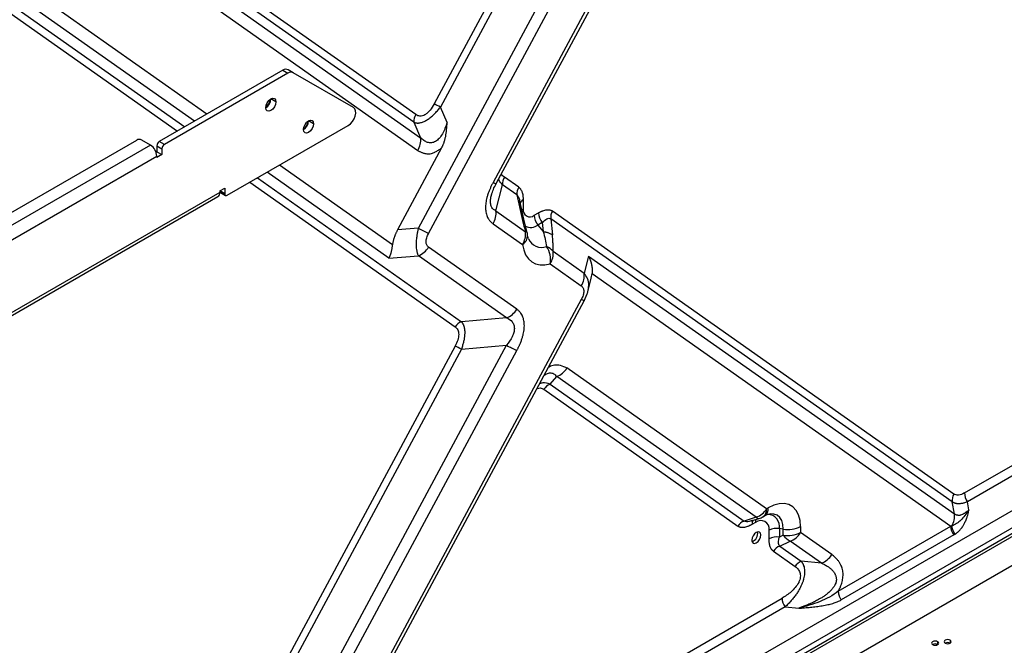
# Model space of a CAD drawing. Header units: millimetres. Extents: x 0 to 1118, y 0 to 864.
# Tile 282 of 438: x 943 to 971, y 682 to 700. Entities that reach past the tile are written whole.
import ezdxf

# ---------------------------------------------------------------- set-up
doc = ezdxf.new("R2010")
doc.units = ezdxf.units.MM

msp = doc.modelspace()

# ---------------------------------------------------------------- linework, layer by layer
at = {"color": 7, "linetype": 'Continuous', "lineweight": 25}
for p, q in [((954.3357, 693.6783), (969.0537, 721.0506)), ((969.6099, 720.1499), (956.1459, 695.1096)), ((956.2327, 695.077), (969.6967, 720.1172)), ((963.3366, 713.7659), (954.4925, 697.3179)), ((963.4655, 713.5954), (954.6661, 697.2305)), ((954.0464, 693.824), (964.5753, 713.4056)), ((1010.8293, 708.3799), (936.3002, 665.3552)), ((1010.9, 708.3391), (936.3709, 665.3144)), ((1011.1121, 707.645), (936.1588, 664.3754)), ((953.923, 696.8015), (945.1237, 703.0068)), ((953.9723, 697.0176), (945.1283, 703.2545)), ((944.8093, 702.5238), (954.0286, 696.0086)), ((945.1638, 702.6784), (954.1109, 696.3688)), ((949.9524, 673.8897), (996.8942, 700.9886)), ((997.0356, 700.5803), (950.0939, 673.4814)), ((950.2368, 698.2642), (946.7654, 696.2602)), ((950.3782, 698.1826), (946.9068, 696.1786)), ((950.2368, 698.2642), (950.3782, 698.1826)), ((950.5282, 698.1974), (950.3868, 698.2791)), ((952.2252, 697.2174), (950.5282, 698.1974)), ((950.0417, 697.3759), (949.9003, 697.4575)), ((954.854, 696.7978), (954.6661, 697.2305)), ((948.6746, 694.7495), (952.0752, 696.7126)), ((951.1024, 696.7634), (950.9609, 696.845)), ((953.923, 696.8015), (954.1109, 696.3688)), ((939.4822, 692.4639), (946.129, 696.301)), ((946.5179, 696.1582), (939.7297, 692.2394)), ((946.5179, 696.1582), (946.2704, 696.301)), ((946.6947, 696.1378), (946.8361, 696.0561)), ((946.6947, 696.1378), (946.6947, 695.9744)), ((946.9068, 696.1786), (946.7654, 696.2602)), ((954.7, 696.0804), (953.46, 693.7742)), ((939.9065, 691.9332), (946.6947, 695.852)), ((946.6947, 695.9744), (946.6732, 695.962)), ((946.6947, 695.9744), (946.8361, 695.8928)), ((946.8361, 695.8928), (946.6947, 695.8112)), ((946.6947, 695.8112), (946.6947, 695.852)), ((946.8361, 696.0561), (946.8361, 695.8928)), ((956.8665, 694.9766), (956.4646, 695.2601)), ((956.2281, 694.3108), (956.4152, 695.044)), ((956.8171, 694.7605), (956.4152, 695.044)), ((948.4624, 694.8311), (939.9065, 689.8919)), ((939.9546, 689.8351), (948.4107, 694.7167)), ((948.4624, 694.872), (948.6039, 694.9536)), ((948.4624, 694.872), (948.4624, 694.8311)), ((948.6039, 694.7903), (948.4624, 694.8719)), ((948.4832, 694.8262), (948.6246, 694.7445)), ((948.6039, 694.9536), (948.6039, 694.7903)), ((956.1032, 694.7568), (956.1091, 694.7811)), ((956.8171, 694.7605), (956.9776, 694.0406)), ((956.8919, 694.5941), (956.8957, 694.5701)), ((957.0299, 693.9933), (956.8958, 694.5949)), ((956.9915, 694.6243), (956.9915, 694.3656)), ((956.2281, 694.3108), (957.0568, 693.7264)), ((957.3013, 694.1867), (957.4234, 694.2572)), ((969.0998, 686.3496), (957.8174, 694.3061)), ((956.1459, 693.9506), (956.9746, 693.3662)), ((957.1026, 693.7049), (957.0297, 693.9941)), ((957.5294, 693.9838), (957.4074, 693.9133)), ((957.4074, 693.9133), (957.5552, 693.7294)), ((957.5294, 693.9838), (957.5552, 693.7294)), ((957.768, 694.09), (957.8142, 693.634)), ((969.0504, 686.1335), (957.768, 694.09)), ((954.0464, 693.824), (953.46, 693.7742)), ((953.2171, 692.9808), (954.0464, 693.0514)), ((956.5248, 691.3035), (954.0464, 693.0514)), ((956.8142, 691.5442), (954.3357, 693.292)), ((957.8334, 693.1788), (958.7066, 692.563)), ((958.8288, 693.0417), (958.7066, 692.563)), ((958.8288, 693.0417), (969.1124, 685.7897)), ((957.7511, 692.8186), (958.6243, 692.2028)), ((958.9028, 692.4147), (958.9322, 692.5506)), ((958.9322, 692.5506), (969.0109, 685.443)), ((958.8132, 692.0398), (958.9085, 692.4134)), ((958.711, 691.7836), (958.7927, 691.98)), ((958.6243, 691.8164), (951.5102, 678.5848)), ((951.5966, 678.5523), (958.7111, 691.7838)), ((956.5248, 691.3035), (955.2549, 691.1955)), ((955.0813, 690.5102), (945.527, 672.7414)), ((955.2549, 690.4228), (945.7006, 672.6539)), ((946.6049, 672.082), (956.5248, 690.5308)), ((946.8943, 671.9363), (956.8142, 690.3851)), ((955.2549, 690.4228), (956.5248, 690.5308)), ((969.3954, 686.3794), (976.3198, 690.3768)), ((976.4047, 690.1318), (969.4803, 686.1344)), ((963.8359, 685.937), (958.2243, 689.8944)), ((957.7471, 689.438), (957.935, 689.6537)), ((957.7471, 689.438), (963.2036, 685.59)), ((963.5466, 685.6964), (957.935, 689.6537)), ((957.5735, 689.2936), (963.03, 685.4456)), ((969.1124, 685.7897), (969.0504, 686.1335)), ((969.5222, 685.9015), (969.4803, 686.1344)), ((963.8359, 685.937), (963.8774, 685.961)), ((963.5466, 685.6964), (963.2036, 685.59)), ((963.4283, 685.6083), (963.4039, 685.5994)), ((963.4057, 685.5939), (963.6304, 685.6636)), ((963.7323, 685.7081), (963.7738, 685.732)), ((963.5238, 685.5522), (963.424, 685.4946)), ((963.9043, 685.0932), (963.9043, 685.3325)), ((964.3056, 685.36), (964.1941, 685.3773)), ((964.1941, 685.3773), (964.1941, 685.1381)), ((964.3056, 685.1905), (964.3056, 685.36)), ((964.7886, 685.4347), (964.7886, 685.2652)), ((965.8495, 683.618), (969.0109, 685.443)), ((964.3056, 685.1905), (964.1941, 685.1381)), ((964.2029, 684.8853), (964.4993, 685.0245)), ((965.3767, 684.4058), (964.4993, 685.0245)), ((965.666, 684.6464), (964.7886, 685.2652)), ((969.0958, 685.1981), (965.9344, 683.373)), ((964.0293, 684.7409), (964.6355, 684.3134)), ((964.2029, 684.8853), (964.8091, 684.4578)), ((965.3767, 684.4058), (964.8091, 684.4578)), ((950.3585, 675.3896), (964.2683, 683.4196)), ((964.3532, 683.1746), (950.4433, 675.1446)), ((964.3532, 683.1746), (964.7377, 683.1394))]:
    msp.add_line(p, q, dxfattribs=at)
at = {"color": 8, "linetype": 'Continuous', "lineweight": 25}
for p, q in [((948.1027, 697.0322), (939.7582, 702.9168)), ((939.1974, 702.5194), (947.4844, 696.6753)), ((947.7559, 696.832), (939.4689, 702.6761)), ((939.0238, 702.375), (947.2763, 696.5552)), ((953.3207, 693.3524), (950.14, 695.5955)), ((953.2171, 692.9808), (949.7933, 695.3953)), ((949.3137, 695.1184), (955.0813, 691.0511)), ((949.5217, 695.2385), (955.2549, 691.1955)), ((968.9968, 682.2384), (968.9968, 682.1567)), ((968.6433, 682.1976), (968.6433, 682.1159))]:
    msp.add_line(p, q, dxfattribs=at)
at = {"color": 7, "linetype": 'Continuous', "lineweight": 25, "flags": 128}
for points in [[(949.7589, 697.2126), (949.7696, 697.2813), (949.8003, 697.352), (949.8462, 697.4139), (949.9003, 697.4576), (949.9544, 697.4764), (950.0003, 697.4675), (950.0309, 697.4322), (950.0417, 697.3759)], [(950.0417, 697.3759), (950.0309, 697.3072), (950.0003, 697.2365), (949.9544, 697.1746), (949.9003, 697.131), (949.8462, 697.1121), (949.8003, 697.1211), (949.7696, 697.1563), (949.7589, 697.2126)], [(952.0752, 696.7126), (952.1368, 696.7587), (952.1931, 696.822), (952.2392, 696.8969), (952.2712, 696.977), (952.2864, 697.0555), (952.2833, 697.1255), (952.2623, 697.1811), (952.2252, 697.2174)], [(950.8195, 696.6001), (950.8303, 696.6688), (950.8609, 696.7395), (950.9068, 696.8014), (950.9609, 696.8451), (951.0151, 696.8639), (951.0609, 696.855), (951.0916, 696.8197), (951.1024, 696.7634)], [(951.1024, 696.7634), (951.0916, 696.6947), (951.0609, 696.624), (951.0151, 696.5621), (950.9609, 696.5185), (950.9068, 696.4996), (950.8609, 696.5086), (950.8303, 696.5438), (950.8195, 696.6001)], [(956.9746, 693.3662), (957.0078, 693.2121), (957.0626, 693.078), (957.1379, 692.9668), (957.2321, 692.8809), (957.343, 692.8222), (957.4684, 692.7919), (957.6054, 692.7906), (957.7511, 692.8186)], [(958.7066, 691.7903), (958.7107, 691.7857), (958.7107, 691.7833), (958.7064, 691.7833), (958.698, 691.7855), (958.6854, 691.79), (958.6688, 691.7967), (958.6484, 691.8055), (958.6243, 691.8164)], [(964.7886, 685.4347), (964.7748, 685.6095), (964.7337, 685.7629), (964.6665, 685.8904), (964.5754, 685.9881), (964.4631, 686.0529), (964.333, 686.083), (964.189, 686.0774), (964.0356, 686.0363), (963.8774, 685.961)], [(963.6723, 685.1985), (963.6626, 685.2492), (963.635, 685.2809), (963.5937, 685.289), (963.545, 685.272), (963.4963, 685.2327), (963.455, 685.177), (963.4274, 685.1134), (963.4178, 685.0516), (963.4274, 685.0009), (963.455, 684.9692), (963.4963, 684.9611), (963.545, 684.9781), (963.5937, 685.0174), (963.635, 685.0731), (963.6626, 685.1367), (963.6723, 685.1985)], [(968.9968, 682.2384), (968.9644, 682.2509), (968.9261, 682.2553), (968.8879, 682.2509), (968.8554, 682.2384), (968.8337, 682.2197), (968.8261, 682.1976), (968.8337, 682.1755), (968.8554, 682.1567)], [(968.8554, 682.1567), (968.8879, 682.1442), (968.9261, 682.1398), (968.9644, 682.1442), (968.9968, 682.1567), (969.0185, 682.1755), (969.0261, 682.1976), (969.0185, 682.2197), (968.9968, 682.2384)], [(968.6433, 682.1976), (968.6108, 682.2101), (968.5726, 682.2145), (968.5343, 682.2101), (968.5019, 682.1976), (968.4802, 682.1788), (968.4726, 682.1567), (968.4802, 682.1347), (968.5019, 682.1159)], [(968.5019, 682.1159), (968.5343, 682.1034), (968.5726, 682.099), (968.6108, 682.1034), (968.6433, 682.1159), (968.665, 682.1347), (968.6726, 682.1567), (968.665, 682.1788), (968.6433, 682.1976)]]:
    msp.add_lwpolyline(points, dxfattribs=at)
at = {"color": 8, "linetype": 'Continuous', "lineweight": 25, "flags": 128}
for points in [[(956.953, 694.3383), (956.9656, 694.3486), (956.9915, 694.3656)], [(964.3056, 685.36), (964.294, 685.4896), (964.2596, 685.6008), (964.2037, 685.6893), (964.1284, 685.7518), (964.0367, 685.7857), (963.9321, 685.7899), (963.9144, 685.7878)]]:
    msp.add_lwpolyline(points, dxfattribs=at)
at = {"color": 7, "linetype": 'Continuous', "lineweight": 25}
for centre, radius, start, end in [((950.3246, 698.1415), 0.1509, 65.68605, 125.61817), ((950.4661, 698.0599), 0.1509, 65.68605, 125.61817), ((949.5932, 697.4715), 0.3074, 302.60548, 357.39452), ((952.7703, 693.6818), 4.0234, 61.88787, 64.65614), ((954.2481, 696.841), 0.3275, 147.35341, 186.92239), ((950.6539, 696.859), 0.3074, 302.60548, 357.39452), ((953.569, 696.303), 0.5458, 327.3575, 6.92263), ((946.1997, 696.1646), 0.1537, 62.60967, 117.39033), ((946.3109, 695.8345), 0.3842, 2.60548, 57.39452), ((946.8482, 696.1308), 0.1537, 122.60548, 177.39452), ((946.9896, 696.0491), 0.1537, 122.60548, 177.39452), ((956.7403, 695.0834), 0.3275, 147.3575, 186.92259), ((957.1423, 694.8), 0.3275, 147.3575, 186.92259), ((948.3435, 694.816), 0.1199, 304.05635, 7.25583), ((948.5114, 694.8665), 0.0493, 173.70115, 234.98667), ((948.647, 694.7833), 0.0437, 170.78596, 309.20329), ((955.6862, 694.245), 0.5458, 327.3575, 6.92259), ((957.1803, 694.335), 0.1913, 170.78596, 309.20329), ((957.7613, 694.2079), 0.4605, 182.63928, 219.77208), ((957.8833, 694.2784), 0.4605, 182.63929, 219.77207), ((958.0931, 694.1294), 0.3275, 147.3575, 186.92259), ((957.2061, 699.7386), 6.7056, 241.88787, 244.65614), ((956.515, 693.6606), 0.5458, 327.3575, 6.92259), ((956.621, 693.5703), 0.5, 7.71533, 15.76094), ((957.0819, 692.9342), 0.6792, 350.19295, 33.26632), ((957.4837, 692.8731), 0.4645, 41.16138, 69.0513), ((953.8432, 693.5899), 0.5756, 290.66894, 328.83192), ((957.2915, 693.113), 0.5458, 327.35749, 6.92259), ((958.1647, 692.4972), 0.5458, 327.3575, 6.92259), ((956.3217, 691.8421), 0.5756, 290.66888, 328.83192), ((955.3768, 690.8724), 0.3454, 110.66868, 148.83193), ((953.3591, 686.8741), 4.0234, 61.88787, 64.65614), ((959.6845, 696.4454), 6.7056, 241.88787, 244.65614), ((957.7318, 690.1923), 0.5756, 290.66869, 328.83193), ((957.869, 689.1148), 0.3454, 110.66869, 148.83193), ((969.3756, 686.173), 0.3275, 147.3575, 186.92259), ((969.8449, 686.3979), 0.4499, 182.36141, 215.85093), ((963.3434, 686.2349), 0.5756, 290.66869, 328.83193), ((963.3255, 685.2669), 0.3454, 110.66869, 148.83193), ((963.6724, 685.3701), 0.235, 350.78596, 129.20329), ((963.4824, 686.1411), 0.5, 287.22736, 299.99731), ((968.5766, 685.7233), 0.5399, 330.15506, 7.06394), ((963.3453, 685.2403), 0.2412, 288.84235, 11.16303), ((964.116, 684.9235), 0.4605, 80.2289, 117.35717), ((964.4359, 686.1164), 0.7675, 260.2289, 297.35717), ((969.4604, 685.4616), 0.4499, 182.36142, 215.85102), ((964.116, 684.6842), 0.4605, 80.2289, 117.35717), ((964.4359, 685.9469), 0.7675, 260.2289, 297.35717), ((964.7414, 685.5029), 0.5362, 215.6464, 243.15973), ((964.2961, 685.5631), 0.5756, 290.66869, 328.83193), ((964.3248, 684.5621), 0.3454, 110.66869, 148.83193), ((964.931, 684.1346), 0.3454, 110.66869, 148.83193), ((965.1735, 684.9443), 0.5756, 290.66869, 328.83193), ((964.7178, 683.4381), 0.4499, 182.36172, 215.85099), ((968.5726, 681.9794), 0.1537, 62.61002, 117.3846), ((968.9261, 682.0203), 0.1537, 62.61002, 117.3846)]:
    msp.add_arc(centre, radius, start, end, dxfattribs=at)
at = {"color": 8, "linetype": 'Continuous', "lineweight": 25}
for centre, radius, start, end in [((949.6136, 697.4597), 0.2693, 302.92059, 357.37534), ((950.6743, 696.8472), 0.2693, 302.92059, 357.37534), ((956.2557, 695.2698), 0.1942, 235.55398, 263.18529), ((957.0667, 694.4724), 0.1695, 116.3441, 158.35728), ((956.96, 693.9686), 0.0741, 19.4475, 76.21822), ((957.2049, 694.1793), 0.3342, 243.81592, 307.2762), ((956.8109, 693.6246), 0.3058, 302.34904, 2.40921), ((957.0617, 693.6763), 0.0503, 36.29022, 95.56332), ((957.5127, 693.6806), 0.3981, 202.43176, 290.14005), ((963.5989, 685.9063), 0.239, 303.93673, 7.37545), ((963.6258, 685.9369), 0.2527, 305.84152, 5.47066), ((963.5971, 685.5041), 0.1734, 142.00378, 183.16048), ((963.7301, 685.5566), 0.2063, 157.56645, 181.21821), ((963.6175, 685.7541), 0.0914, 219.12414, 278.12912), ((963.8542, 685.4353), 0.3448, 350.31087, 87.47307)]:
    msp.add_arc(centre, radius, start, end, dxfattribs=at)
at = {"color": 7, "linetype": 'Continuous', "lineweight": 25}
for points, knots in [([(953.923, 696.8015), (953.9281, 696.7995), (953.9382, 696.7955), (953.9538, 696.7908), (953.9695, 696.7871), (953.9852, 696.7844), (954.0009, 696.7826), (954.0165, 696.7817), (954.032, 696.7816), (954.0472, 696.7823), (954.0622, 696.7836), (954.0768, 696.7855), (954.1158, 696.7921), (954.1812, 696.8115), (954.276, 696.8594), (954.3727, 696.9248), (954.4485, 696.99), (954.5048, 697.0447), (954.5421, 697.0831), (954.5819, 697.1271), (954.624, 697.1765), (954.6517, 697.2121), (954.6661, 697.2305)], [0, 0, 0, 0, 0.0292159, 0.0575765, 0.0850646, 0.1116692, 0.1373833, 0.1621991, 0.1860971, 0.2090609, 0.2310807, 0.2521511, 0.2722688, 0.3964602, 0.5110908, 0.6224836, 0.7425898, 0.7849215, 0.8319301, 0.8835313, 0.9395901, 1, 1, 1, 1]), ([(954.4925, 697.3179), (954.458, 697.2537), (954.4185, 697.1924), (954.3523, 697.1131), (954.3292, 697.0889), (954.2815, 697.0466), (954.257, 697.0286), (954.2079, 697.0003), (954.1834, 696.99), (954.1357, 696.9772), (954.1126, 696.9747), (954.0465, 696.9776), (954.0069, 696.9933), (953.9724, 697.0176)], [0, 0, 0, 0, 0.25, 0.25, 0.375, 0.375, 0.5, 0.5, 0.625, 0.625, 0.75, 0.75, 1, 1, 1, 1]), ([(954.854, 696.7978), (954.8366, 696.7404), (954.8171, 696.6843), (954.773, 696.5768), (954.7484, 696.5253), (954.6937, 696.4306), (954.6635, 696.3874), (954.5981, 696.3142), (954.5628, 696.2844), (954.4898, 696.2423), (954.4522, 696.2299), (954.3777, 696.2223), (954.341, 696.2269), (954.2702, 696.2492), (954.2362, 696.2668), (954.1712, 696.3115), (954.1403, 696.3385), (954.1109, 696.3688)], [0, 0, 0, 0, 0.125, 0.125, 0.25, 0.25, 0.375, 0.375, 0.5, 0.5, 0.625, 0.625, 0.75, 0.75, 0.875, 0.875, 1, 1, 1, 1]), ([(954.7, 696.0804), (954.7044, 696.0887), (954.7132, 696.1054), (954.7255, 696.1308), (954.7371, 696.1565), (954.748, 696.1825), (954.7582, 696.2086), (954.7746, 696.2539), (954.7947, 696.3198), (954.8227, 696.4396), (954.8402, 696.5643), (954.8505, 696.6949), (954.8528, 696.7625), (954.854, 696.7978)], [0, 0, 0, 0, 0.038103, 0.07614491, 0.11411878, 0.15202222, 0.18985536, 0.22762063, 0.34674005, 0.4684819, 0.72537065, 0.85626132, 1, 1, 1, 1]), ([(954.0286, 696.0086), (954.0392, 696.0031), (954.0603, 695.9922), (954.0924, 695.9769), (954.1249, 695.9628), (954.1579, 695.95), (954.1915, 695.9385), (954.225, 695.929), (954.2631, 695.9201), (954.3126, 695.9134), (954.375, 695.9155), (954.4368, 695.9336), (954.4856, 695.9538), (954.5255, 695.9726), (954.5666, 695.994), (954.6106, 696.0197), (954.6553, 696.0482), (954.685, 696.0696), (954.7, 696.0804)], [0, 0, 0, 0, 0.0576945, 0.1149873, 0.1719354, 0.2286216, 0.2851126, 0.3414755, 0.3934535, 0.469217, 0.5712878, 0.6648898, 0.719017, 0.7662341, 0.8234534, 0.8814403, 0.9402626, 1, 1, 1, 1]), ([(956.1459, 695.1096), (956.1392, 695.0968), (956.1259, 695.0711), (956.1065, 695.0321), (956.0877, 694.9928), (956.0695, 694.9531), (956.0457, 694.8985), (956.0163, 694.8254), (955.9859, 694.7365), (955.9629, 694.6509), (955.9424, 694.5461), (955.932, 694.4214), (955.9384, 694.3036), (955.9565, 694.216), (955.978, 694.1533), (956.003, 694.1053), (956.0268, 694.0696), (956.0499, 694.0397), (956.0778, 694.009), (956.1111, 693.9778), (956.1344, 693.9596), (956.1459, 693.9506)], [0, 0, 0, 0, 0.0275771, 0.0552808, 0.0831123, 0.1110789, 0.1391911, 0.1979023, 0.2639015, 0.3242289, 0.3772947, 0.4872557, 0.6006451, 0.659622, 0.7207421, 0.7847366, 0.8196904, 0.8523127, 0.9031416, 0.9523524, 1, 1, 1, 1]), ([(956.1036, 694.7641), (956.1191, 694.8141), (956.1511, 694.9175), (956.2048, 695.0226), (956.2326, 695.0768)], [0, 0, 0, 0, 0.4836751, 1, 1, 1, 1]), ([(956.8665, 694.9766), (956.8705, 694.9738), (956.8784, 694.968), (956.8897, 694.9582), (956.9004, 694.9475), (956.9106, 694.9359), (956.925, 694.917), (956.9422, 694.8889), (956.96, 694.8484), (956.9739, 694.8019), (956.9827, 694.7553), (956.9878, 694.7104), (956.9907, 694.6687), (956.9912, 694.6393), (956.9915, 694.6243)], [0, 0, 0, 0, 0.0452298, 0.0905886, 0.1361556, 0.1820092, 0.228226, 0.3446716, 0.4622266, 0.58597, 0.7152754, 0.8061529, 0.9009868, 1, 1, 1, 1]), ([(957.4234, 694.2572), (957.4322, 694.2621), (957.4496, 694.2718), (957.4753, 694.285), (957.5003, 694.2969), (957.5244, 694.3075), (957.5588, 694.3212), (957.6025, 694.3351), (957.6535, 694.3445), (957.7006, 694.3461), (957.739, 694.341), (957.7701, 694.3318), (957.7949, 694.321), (957.8099, 694.311), (957.8174, 694.3061)], [0, 0, 0, 0, 0.0607363, 0.1197425, 0.1770754, 0.2327969, 0.2869745, 0.4161719, 0.5400108, 0.6569757, 0.7728772, 0.8490929, 0.9246435, 1, 1, 1, 1]), ([(957.5294, 693.9838), (957.572, 694.0282), (957.6153, 694.0641), (957.6773, 694.0947), (957.6975, 694.1009), (957.7351, 694.1033), (957.7527, 694.0994), (957.768, 694.09)], [0, 0, 0, 0, 0.5, 0.5, 0.75, 0.75, 1, 1, 1, 1]), ([(953.46, 693.7742), (953.4549, 693.7645), (953.4447, 693.7454), (953.4304, 693.7166), (953.4169, 693.6882), (953.4043, 693.66), (953.3925, 693.6322), (953.3816, 693.6047), (953.3716, 693.5775), (953.3624, 693.5508), (953.3542, 693.5244), (953.3468, 693.4985), (953.3402, 693.473), (953.3345, 693.4479), (953.3297, 693.4233), (953.3258, 693.3992), (953.3227, 693.3755), (953.3214, 693.3601), (953.3207, 693.3524)], [0, 0, 0, 0, 0.0697764, 0.1383412, 0.2057382, 0.2720138, 0.3372165, 0.4013974, 0.4646101, 0.5269106, 0.5883575, 0.6490117, 0.7089366, 0.7681982, 0.8268642, 0.8850049, 0.9426923, 1, 1, 1, 1]), ([(954.0464, 693.824), (954.0439, 693.8139), (954.0389, 693.7938), (954.0321, 693.7641), (954.0258, 693.7351), (954.02, 693.7069), (954.0148, 693.6796), (954.0102, 693.6532), (954.006, 693.6277), (954.0023, 693.6031), (953.9946, 693.5475), (953.986, 693.4643), (953.9829, 693.3594), (953.987, 693.2641), (953.9969, 693.1941), (954.0085, 693.1437), (954.0189, 693.1099), (954.0314, 693.0784), (954.0412, 693.0607), (954.0464, 693.0514)], [0, 0, 0, 0, 0.0314288, 0.0621359, 0.0920959, 0.121292, 0.149715, 0.1773533, 0.2041793, 0.2301715, 0.2553174, 0.3819075, 0.5025853, 0.6232175, 0.7486978, 0.8091607, 0.8733417, 0.9334974, 1, 1, 1, 1]), ([(954.3357, 693.292), (954.314, 693.3073), (954.2962, 693.3277), (954.2717, 693.3789), (954.2652, 693.4098), (954.2652, 693.4791), (954.2717, 693.5175), (954.2962, 693.597), (954.314, 693.638), (954.3357, 693.6783)], [0, 0, 0, 0, 0.25, 0.25, 0.5, 0.5, 0.75, 0.75, 1, 1, 1, 1]), ([(957.1431, 693.5353), (957.14, 693.5419), (957.1314, 693.5607), (957.1214, 693.6023), (957.1167, 693.6358), (957.1159, 693.6418)], [0, 0, 0, 0, 0.3067578, 0.8761773, 1, 1, 1, 1]), ([(957.5552, 693.7294), (957.5617, 693.7286), (957.5757, 693.7268), (957.5977, 693.7233), (957.6221, 693.7186), (957.6485, 693.7125), (957.6766, 693.7047), (957.7095, 693.6936), (957.7431, 693.6795), (957.7737, 693.6631), (957.7967, 693.6481), (957.8088, 693.6384), (957.8142, 693.634)], [0, 0, 0, 0, 0.05987, 0.1291298, 0.2077786, 0.2958155, 0.3932396, 0.5000498, 0.6575913, 0.7934353, 0.9075737, 1, 1, 1, 1]), ([(957.8334, 693.1788), (957.8344, 693.2119), (957.8348, 693.2463), (957.8343, 693.3171), (957.8334, 693.3535), (957.8303, 693.4288), (957.8281, 693.4677), (957.8222, 693.5486), (957.8186, 693.5906), (957.8142, 693.634)], [0, 0, 0, 0, 0.25, 0.25, 0.5, 0.5, 0.75, 0.75, 1, 1, 1, 1]), ([(953.2171, 692.9808), (953.2199, 692.9858), (953.2253, 692.9955), (953.2332, 693.0107), (953.2407, 693.0261), (953.2476, 693.0414), (953.2541, 693.0567), (953.2601, 693.0718), (953.2656, 693.0866), (953.2707, 693.1011), (953.2754, 693.1152), (953.2796, 693.1288), (953.2863, 693.1513), (953.2948, 693.1835), (953.304, 693.2262), (953.3114, 693.2687), (953.317, 693.3105), (953.3195, 693.3387), (953.3207, 693.3524)], [0, 0, 0, 0, 0.057503, 0.1127443, 0.1657239, 0.2164419, 0.2648983, 0.3110931, 0.3550264, 0.3966983, 0.4361089, 0.4732583, 0.5081465, 0.6170873, 0.7207362, 0.8190995, 0.9121845, 1, 1, 1, 1]), ([(958.8288, 693.0417), (958.8332, 693.0326), (958.8421, 693.0146), (958.854, 692.9879), (958.8647, 692.9621), (958.8743, 692.9372), (958.8827, 692.9133), (958.8903, 692.8904), (958.8969, 692.8686), (958.9026, 692.8478), (958.9077, 692.8282), (958.912, 692.8096), (958.9185, 692.7795), (958.9257, 692.7383), (958.9317, 692.6868), (958.9345, 692.6384), (958.9348, 692.5931), (958.9331, 692.5645), (958.9322, 692.5506)], [0, 0, 0, 0, 0.0575039, 0.1127459, 0.1657261, 0.2164444, 0.264901, 0.3110958, 0.355029, 0.3967005, 0.4361106, 0.4732592, 0.5081466, 0.6170874, 0.7207363, 0.8190995, 0.9121846, 1, 1, 1, 1]), ([(958.6243, 692.2028), (958.646, 692.1875), (958.6638, 692.1671), (958.6883, 692.1159), (958.6949, 692.085), (958.6949, 692.0157), (958.6883, 691.9773), (958.6639, 691.8978), (958.646, 691.8568), (958.6243, 691.8164)], [0, 0, 0, 0, 0.25, 0.25, 0.5, 0.5, 0.75, 0.75, 1, 1, 1, 1]), ([(958.792, 691.9803), (958.7966, 691.9893), (958.807, 692.0094), (958.8084, 692.0294), (958.8091, 692.0405)], [0, 0, 0, 0, 0.4476035, 1, 1, 1, 1]), ([(956.8142, 690.3851), (956.8201, 690.3962), (956.8317, 690.418), (956.8482, 690.4505), (956.8638, 690.4822), (956.8784, 690.5132), (956.892, 690.5433), (956.9141, 690.5941), (956.9419, 690.664), (956.972, 690.7538), (956.9955, 690.8399), (957.0181, 690.9511), (957.0303, 691.0834), (957.0199, 691.2029), (956.9985, 691.2894), (956.9757, 691.35), (956.9458, 691.4067), (956.9136, 691.4518), (956.8809, 691.4883), (956.8496, 691.5178), (956.8262, 691.5352), (956.8142, 691.5442)], [0, 0, 0, 0, 0.0238606, 0.0470671, 0.0696108, 0.0914863, 0.1126912, 0.1332252, 0.1982984, 0.2587324, 0.3202914, 0.3787056, 0.4953663, 0.6119033, 0.6707986, 0.7325178, 0.7944153, 0.8608214, 0.9043109, 0.9507136, 1, 1, 1, 1]), ([(955.2549, 691.1955), (955.2584, 691.1915), (955.2654, 691.1836), (955.2752, 691.1706), (955.2845, 691.157), (955.2931, 691.1427), (955.3011, 691.1277), (955.3085, 691.1121), (955.3153, 691.0958), (955.3215, 691.0789), (955.3271, 691.0614), (955.332, 691.0433), (955.3364, 691.0247), (955.3401, 691.0055), (955.3433, 690.9858), (955.3458, 690.9657), (955.3477, 690.945), (955.349, 690.9239), (955.3497, 690.9023), (955.3497, 690.8731), (955.3484, 690.8353), (955.3445, 690.7883), (955.3385, 690.7397), (955.3302, 690.6896), (955.3196, 690.6382), (955.3069, 690.5857), (955.2918, 690.5321), (955.2747, 690.4776), (955.2615, 690.4412), (955.2549, 690.4228)], [0, 0, 0, 0, 0.0306551, 0.0609433, 0.0908776, 0.1204714, 0.1497387, 0.1786939, 0.2073519, 0.2357281, 0.2638381, 0.2916984, 0.3193256, 0.3467368, 0.3739495, 0.4009817, 0.4278517, 0.4545781, 0.4811798, 0.5076759, 0.5605554, 0.6136012, 0.6669416, 0.720703, 0.7750087, 0.8299783, 0.8857271, 0.9423659, 1, 1, 1, 1]), ([(956.5248, 691.3035), (956.5883, 691.2768), (956.6436, 691.2399), (956.7027, 691.1655), (956.7184, 691.1376), (956.7396, 691.0756), (956.7452, 691.0416), (956.7452, 690.9692), (956.7396, 690.9308), (956.7184, 690.8518), (956.7027, 690.8112), (956.6436, 690.6895), (956.5883, 690.6084), (956.5248, 690.5308)], [0, 0, 0, 0, 0.25, 0.25, 0.375, 0.375, 0.5, 0.5, 0.625, 0.625, 0.75, 0.75, 1, 1, 1, 1]), ([(955.0813, 691.0511), (955.1109, 691.0302), (955.1359, 691.0021), (955.1705, 690.9306), (955.18, 690.8869), (955.18, 690.7884), (955.1705, 690.7337), (955.1359, 690.6222), (955.1109, 690.5654), (955.0813, 690.5102)], [0, 0, 0, 0, 0.25, 0.25, 0.5, 0.5, 0.75, 0.75, 1, 1, 1, 1]), ([(969.0504, 686.1335), (969.0549, 686.1307), (969.0637, 686.1251), (969.0778, 686.1176), (969.0925, 686.1106), (969.108, 686.1044), (969.1241, 686.099), (969.1409, 686.0943), (969.1583, 686.0904), (969.1764, 686.0873), (969.1951, 686.0851), (969.2145, 686.0837), (969.239, 686.0831), (969.2696, 686.084), (969.307, 686.0878), (969.347, 686.0945), (969.3893, 686.1044), (969.4339, 686.1174), (969.4647, 686.1287), (969.4803, 686.1344)], [0, 0, 0, 0, 0.04255977, 0.08549621, 0.12879384, 0.17243615, 0.21640583, 0.26069129, 0.30528955, 0.35019432, 0.39539475, 0.4408773, 0.48663934, 0.56465951, 0.64577343, 0.72992087, 0.81705898, 0.90710901, 1, 1, 1, 1]), ([(969.3954, 686.3794), (969.3395, 686.3471), (969.2839, 686.3258), (969.2076, 686.317), (969.1833, 686.3179), (969.1386, 686.3278), (969.118, 686.3368), (969.0998, 686.3496)], [0, 0, 0, 0, 0.5, 0.5, 0.75, 0.75, 1, 1, 1, 1]), ([(969.5222, 685.9015), (969.4867, 685.8453), (969.4498, 685.7927), (969.3742, 685.6973), (969.3356, 685.6546), (969.2569, 685.5798), (969.2169, 685.5476), (969.1336, 685.4934), (969.0902, 685.4713), (969.0449, 685.4546)], [0, 0, 0, 0, 0.25, 0.25, 0.5, 0.5, 0.75, 0.75, 1, 1, 1, 1]), ([(969.5222, 685.9015), (969.5142, 685.8948), (969.4982, 685.8816), (969.4745, 685.8628), (969.4512, 685.8451), (969.4282, 685.8285), (969.4056, 685.8131), (969.3834, 685.7989), (969.3586, 685.784), (969.3268, 685.7672), (969.2951, 685.7548), (969.2648, 685.7492), (969.2407, 685.748), (969.2197, 685.7496), (969.1986, 685.753), (969.1777, 685.758), (969.1543, 685.7664), (969.1324, 685.7768), (969.119, 685.7854), (969.1124, 685.7897)], [0, 0, 0, 0, 0.0558393, 0.1110368, 0.1655915, 0.2195138, 0.2728254, 0.3255447, 0.3772868, 0.4513183, 0.5539288, 0.6043101, 0.6638425, 0.7226982, 0.7549165, 0.8182499, 0.8801129, 0.9406576, 1, 1, 1, 1]), ([(969.1386, 685.2247), (969.1461, 685.2299), (969.161, 685.2401), (969.1824, 685.2563), (969.2027, 685.2728), (969.222, 685.2897), (969.2403, 685.3068), (969.2575, 685.324), (969.2892, 685.3579), (969.3325, 685.4121), (969.3812, 685.4901), (969.425, 685.5789), (969.4599, 685.6682), (969.4873, 685.7553), (969.5071, 685.83), (969.5173, 685.8784), (969.5222, 685.9015)], [0, 0, 0, 0, 0.0349615, 0.0691915, 0.102684, 0.1354348, 0.1674411, 0.1987016, 0.2292163, 0.3454034, 0.4640163, 0.5782961, 0.7174358, 0.8205125, 0.9145865, 1, 1, 1, 1]), ([(963.7738, 685.732), (963.788, 685.7398), (963.8288, 685.7622), (963.8823, 685.782), (963.9041, 685.7855), (963.914, 685.7871)], [0, 0, 0, 0, 0.2263126, 0.6484622, 1, 1, 1, 1]), ([(963.424, 685.4946), (963.4151, 685.4896), (963.3977, 685.4799), (963.372, 685.4667), (963.3471, 685.4548), (963.3229, 685.4442), (963.2885, 685.4305), (963.2448, 685.4166), (963.1938, 685.4072), (963.1467, 685.4056), (963.1084, 685.4107), (963.0773, 685.4199), (963.0524, 685.4308), (963.0374, 685.4407), (963.03, 685.4456)], [0, 0, 0, 0, 0.06073626, 0.11974246, 0.17707536, 0.23279687, 0.28697442, 0.41617189, 0.5400108, 0.65697581, 0.77287729, 0.84909298, 0.92464353, 1, 1, 1, 1]), ([(969.1386, 685.2247), (969.1125, 685.2589), (969.0893, 685.2988), (969.0565, 685.3794), (969.0471, 685.4196), (969.0449, 685.4546)], [0, 0, 0, 0, 0.5, 0.5, 1, 1, 1, 1]), ([(964.0293, 684.7409), (964.0254, 684.7438), (964.0174, 684.7495), (964.0062, 684.7594), (963.9954, 684.77), (963.9853, 684.7816), (963.9708, 684.8005), (963.9536, 684.8286), (963.9358, 684.8691), (963.9219, 684.9156), (963.9131, 684.9622), (963.908, 685.0071), (963.9051, 685.0489), (963.9046, 685.0782), (963.9043, 685.0932)], [0, 0, 0, 0, 0.0452298, 0.0905886, 0.1361556, 0.1820092, 0.228226, 0.3446716, 0.4622266, 0.58597, 0.7152754, 0.8061529, 0.9009868, 1, 1, 1, 1]), ([(964.2029, 684.8853), (964.1912, 684.8963), (964.1827, 684.9111), (964.1716, 684.9461), (964.169, 684.9662), (964.1687, 685.0324), (964.1782, 685.0837), (964.1941, 685.1381)], [0, 0, 0, 0, 0.25, 0.25, 0.5, 0.5, 1, 1, 1, 1]), ([(964.8091, 684.4578), (964.8128, 684.4532), (964.82, 684.4441), (964.8302, 684.4297), (964.8397, 684.4149), (964.8485, 684.3997), (964.8566, 684.3841), (964.8641, 684.3681), (964.8709, 684.3518), (964.8827, 684.3198), (964.8961, 684.2698), (964.9048, 684.1972), (964.9043, 684.1214), (964.8954, 684.0434), (964.8782, 683.9631), (964.8531, 683.8808), (964.8201, 683.7964), (964.7787, 683.7095), (964.7289, 683.6207), (964.6701, 683.53), (964.6026, 683.4385), (964.5405, 683.3641), (964.487, 683.3053), (964.4443, 683.261), (964.3994, 683.2169), (964.3688, 683.1889), (964.3532, 683.1746)], [0, 0, 0, 0, 0.0197243, 0.0390486, 0.0579786, 0.0765207, 0.0946815, 0.112468, 0.1298876, 0.1469485, 0.2103906, 0.2695158, 0.3234977, 0.3753168, 0.4249406, 0.4744605, 0.5252187, 0.5778316, 0.6350388, 0.6960844, 0.7633381, 0.8363458, 0.8746516, 0.914674, 0.9564469, 1, 1, 1, 1]), ([(965.8495, 683.618), (965.8536, 683.6253), (965.8617, 683.6398), (965.8732, 683.6615), (965.884, 683.6829), (965.8941, 683.7041), (965.9035, 683.7248), (965.9192, 683.761), (965.9388, 683.8125), (965.9594, 683.8807), (965.9744, 683.9495), (965.9866, 684.0454), (965.9838, 684.1663), (965.9575, 684.2732), (965.9223, 684.3583), (965.8867, 684.4226), (965.8415, 684.4854), (965.7971, 684.5355), (965.7541, 684.5769), (965.7125, 684.6125), (965.682, 684.6348), (965.666, 684.6464)], [0, 0, 0, 0, 0.01605, 0.0317634, 0.0471392, 0.0621791, 0.0768775, 0.0912266, 0.138695, 0.1849686, 0.2342826, 0.2853902, 0.3955097, 0.5192798, 0.5788964, 0.660288, 0.7405242, 0.8203264, 0.8748819, 0.9347829, 1, 1, 1, 1]), ([(964.6355, 684.3134), (964.6644, 684.293), (964.6911, 684.2695), (964.7369, 684.2137), (964.7562, 684.1814), (964.7815, 684.1057), (964.7873, 684.0619), (964.78, 683.9895), (964.7749, 683.9644), (964.7595, 683.9136), (964.7492, 683.8879), (964.7119, 683.8125), (964.6789, 683.7645), (964.606, 683.6772), (964.5662, 683.6375), (964.4839, 683.5651), (964.4414, 683.5323), (964.3555, 683.4722), (964.3119, 683.4448), (964.2683, 683.4196)], [0, 0, 0, 0, 0.125, 0.125, 0.25, 0.25, 0.375, 0.375, 0.4375, 0.4375, 0.5, 0.5, 0.625, 0.625, 0.75, 0.75, 0.875, 0.875, 1, 1, 1, 1]), ([(965.3767, 684.4058), (965.3906, 684.3994), (965.4197, 684.3859), (965.4647, 684.3633), (965.5166, 684.335), (965.565, 684.305), (965.6193, 684.2659), (965.6725, 684.2197), (965.7228, 684.1651), (965.7512, 684.1161), (965.7668, 684.0816), (965.7785, 684.0503), (965.7885, 684.0156), (965.795, 683.975), (965.7969, 683.942), (965.7953, 683.9162), (965.7924, 683.8965), (965.7867, 683.8719), (965.7741, 683.8332), (965.7551, 683.7927), (965.7283, 683.7482), (965.6976, 683.7029), (965.6549, 683.6506), (965.606, 683.6003), (965.5486, 683.5495), (965.4819, 683.4983), (965.4036, 683.4457), (965.3122, 683.3912), (965.2083, 683.3359), (965.1185, 683.2906), (965.0284, 683.2506), (964.9416, 683.2148), (964.8365, 683.1747), (964.7696, 683.1508), (964.7377, 683.1394)], [0, 0, 0, 0, 0.0276968, 0.0579198, 0.0906023, 0.1338769, 0.1603419, 0.2113652, 0.2610826, 0.2913065, 0.3093908, 0.3246842, 0.3459512, 0.3665869, 0.3866878, 0.3934836, 0.4023819, 0.4133786, 0.4264977, 0.4541345, 0.4680995, 0.4896807, 0.5204245, 0.5502198, 0.5763553, 0.6166948, 0.6579108, 0.6998108, 0.7585673, 0.817948, 0.8390497, 0.8967217, 0.9508161, 1, 1, 1, 1]), ([(965.8495, 683.618), (965.778, 683.5575), (965.694, 683.502), (965.5147, 683.4031), (965.4198, 683.3599), (965.2275, 683.2835), (965.1299, 683.2502), (964.9342, 683.1903), (964.8359, 683.1637), (964.7377, 683.1394)], [0, 0, 0, 0, 0.25, 0.25, 0.5, 0.5, 0.75, 0.75, 1, 1, 1, 1]), ([(965.8495, 683.618), (965.8496, 683.6135), (965.8497, 683.6037), (965.851, 683.5874), (965.8533, 683.5684), (965.8573, 683.5466), (965.8634, 683.522), (965.873, 683.491), (965.8867, 683.4567), (965.9036, 683.4227), (965.9194, 683.3954), (965.9298, 683.3799), (965.9344, 683.373)], [0, 0, 0, 0, 0.0592401, 0.1281254, 0.2066547, 0.2948264, 0.3926387, 0.5000896, 0.6605886, 0.7974172, 0.9105589, 1, 1, 1, 1]), ([(964.7377, 683.1394), (964.7541, 683.1403), (964.7891, 683.1424), (964.8447, 683.1462), (964.9113, 683.1514), (964.9868, 683.1582), (965.0969, 683.1695), (965.2345, 683.1856), (965.3972, 683.2081), (965.5269, 683.2315), (965.6259, 683.2549), (965.6966, 683.2747), (965.7628, 683.2969), (965.825, 683.3211), (965.881, 683.3457), (965.9176, 683.3644), (965.9344, 683.373)], [0, 0, 0, 0, 0.0392917, 0.0836511, 0.1330816, 0.1992919, 0.2655993, 0.3993935, 0.5336108, 0.663372, 0.7210688, 0.7841187, 0.8453092, 0.895568, 0.9518438, 1, 1, 1, 1])]:
    msp.add_open_spline(points, degree=3, knots=knots, dxfattribs=at)
at = {"color": 8, "linetype": 'Continuous', "lineweight": 25}
for points, knots in [([(956.4646, 695.2601), (956.4292, 695.2834), (956.3929, 695.3073), (956.3864, 695.3609), (956.3862, 695.3624)], [0, 0, 0, 0, 0.9725208, 1, 1, 1, 1]), ([(956.4152, 695.044), (956.371, 695.087), (956.3217, 695.1351), (956.3102, 695.211), (956.309, 695.2188)], [0, 0, 0, 0, 0.896861, 1, 1, 1, 1]), ([(956.2281, 694.3108), (956.1827, 694.3336), (956.1222, 694.364), (956.0811, 694.4772), (956.0731, 694.5772), (956.0809, 694.6719), (956.0975, 694.7354), (956.1032, 694.7568)], [0, 0, 0, 0, 0.4240514, 0.5648291, 0.7372126, 0.9113352, 1, 1, 1, 1]), ([(956.8171, 694.7605), (956.8303, 694.7454), (956.8585, 694.713), (956.8839, 694.6542), (956.8899, 694.6091), (956.8919, 694.5941)], [0, 0, 0, 0, 0.3706524, 0.79167, 1, 1, 1, 1]), ([(958.8091, 692.0405), (958.8216, 692.0999), (958.8487, 692.2291), (958.8133, 692.4145), (958.7423, 692.5133), (958.7066, 692.563)], [0, 0, 0, 0, 0.2969225, 0.6461731, 1, 1, 1, 1]), ([(957.7085, 689.9192), (957.7144, 689.9229), (957.7712, 689.9587), (957.8878, 689.9948), (958.0573, 689.9784), (958.1626, 689.9254), (958.2243, 689.8944)], [0, 0, 0, 0, 0.0294251, 0.2833304, 0.5797182, 1, 1, 1, 1]), ([(957.5848, 689.689), (957.5992, 689.6991), (957.6481, 689.7336), (957.7284, 689.7573), (957.8021, 689.7563), (957.8485, 689.732), (957.8941, 689.7001), (957.9209, 689.6697), (957.935, 689.6537)], [0, 0, 0, 0, 0.0897847, 0.3055833, 0.4852027, 0.6399432, 0.8112784, 1, 1, 1, 1]), ([(957.7471, 689.438), (957.6806, 689.4636), (957.5877, 689.4995), (957.4834, 689.4573), (957.4537, 689.4453)], [0, 0, 0, 0, 0.7154865, 1, 1, 1, 1]), ([(957.3867, 689.3206), (957.4159, 689.3279), (957.4886, 689.346), (957.5417, 689.3132), (957.5735, 689.2936)], [0, 0, 0, 0, 0.4003053, 1, 1, 1, 1]), ([(963.4039, 685.5994), (963.3842, 685.5913), (963.3353, 685.5713), (963.2638, 685.567), (963.2233, 685.5825), (963.2036, 685.59)], [0, 0, 0, 0, 0.2575497, 0.6379724, 1, 1, 1, 1])]:
    msp.add_open_spline(points, degree=3, knots=knots, dxfattribs=at)
at = {"color": 7, "linetype": 'Continuous', "lineweight": 25}
for points in [[(956.9776, 694.0406), (957.0017, 693.9326), (957.0282, 693.8278), (957.0568, 693.7264)], [(957.5552, 693.7294), (957.5983, 693.5835), (957.6303, 693.4401), (957.6498, 693.3068)], [(969.0449, 685.4546), (969.0338, 685.4504), (969.0225, 685.4466), (969.0109, 685.443)], [(969.0958, 685.1981), (969.1106, 685.2066), (969.1248, 685.2155), (969.1386, 685.2247)]]:
    msp.add_open_spline(points, degree=3, dxfattribs=at)

doc.saveas('drawing.dxf')
